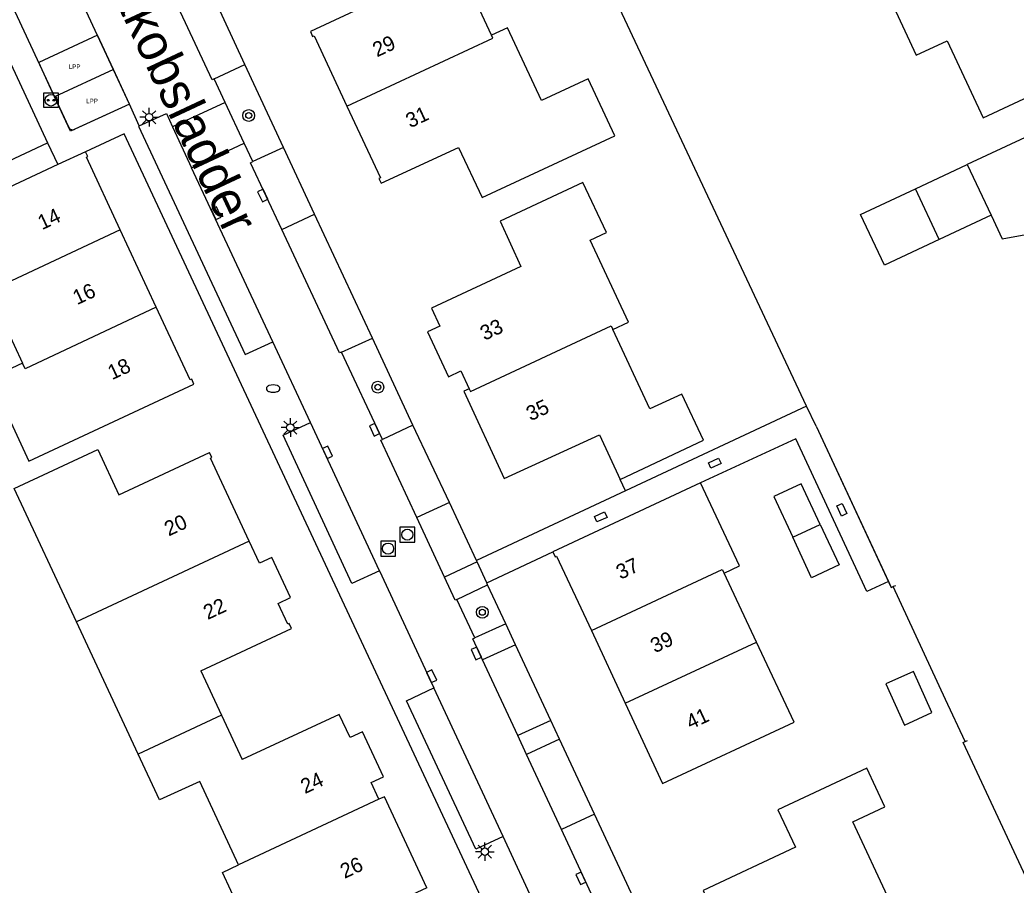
# Model space of a CAD drawing. Extents: x 135999 to 138000, y 396000 to 398501.
# Drawn here: x 137373.3 to 137440.3, y 398403.5 to 398461.8 of the extents above; entities that cross this region are included whole.
import ezdxf

# ---------------------------------------------------------------- set-up
doc = ezdxf.new("R2010")
doc.units = 0
for name, color, linetype in [('bp-grn-parkeervak', 7, 'Continuous'), ('gg-afsc-erfafscheiding', 7, 'Continuous'), ('gg-afsc-hekwerk', 7, 'Continuous'), ('gg-afsc-muur', 7, 'Continuous'), ('gg-anno-huisnummerreeks BGT', 7, 'Continuous'), ('gg-anno-openbare ruimte label', 7, 'Continuous'), ('gg-bbg-bijgebouw', 7, 'Continuous'), ('gg-bbg-gedigitaliseerde bijgebouw', 7, 'Continuous'), ('gg-bbg-hoofdgebouw', 7, 'Continuous'), ('gg-bbg-luifel en loopbrug', 7, 'Continuous'), ('gg-bbg-tussenscheiding', 7, 'Continuous'), ('gg-knt-verharding', 7, 'Continuous'), ('gg-knt-verharding nz', 7, 'Continuous'), ('gt-grn-groengrens', 7, 'Continuous'), ('gt-symb-boom', 7, 'Continuous'), ('gt-symb-brandkraan', 7, 'Continuous'), ('gt-symb-kolk', 7, 'Continuous'), ('gt-symb-kolk center center', 7, 'Continuous'), ('gt-symb-laadpunt elektrisch vervoer', 7, 'Continuous'), ('gt-symb-lichtmast', 7, 'Continuous'), ('gt-symb-rioolschacht', 7, 'Continuous'), ('kenmerkpunt laadpunt parkeerplaats', 7, 'Continuous')]:
    doc.layers.add(name, color=color, linetype=linetype)

# ---------------------------------------------------------------- blocks, each defined once
blk = doc.blocks.new('gt0-LEV')
at = {"layer": 'gt-symb-laadpunt elektrisch vervoer'}
blk.add_lwpolyline([(-0.486, 0.501), (0.486, 0.501), (0.486, -0.499), (-0.486, -0.499)], close=True, dxfattribs=at)
for centre, radius in [((0, 0), 0.393), ((-0.186, 0), 0.0566), ((0.186, 0), 0.0566)]:
    blk.add_circle(centre, radius, dxfattribs=at)
blk = doc.blocks.new('gt0-BOOM')
at = {"layer": 'gt-symb-boom'}
for radius in [0.4, 0.2]:
    blk.add_circle((0, 0), radius, dxfattribs=at)
blk = doc.blocks.new('gt0-KOLK')
at = {"layer": 'gt-symb-kolk'}
blk.add_lwpolyline([(0, 0), (0.375, 0), (0.375, 0.4), (-0.375, 0.4), (-0.375, 0), (0, 0)], dxfattribs=at)
blk = doc.blocks.new('gt0-LMAST')
at = {"layer": 'gt-symb-lichtmast'}
for p, q in [((-0.182, 0.173), (-0.447, 0.438)), ((-0.005, 0.246), (-0.005, 0.621)), ((0.172, 0.173), (0.437, 0.438)), ((-0.255, -0.004), (-0.63, -0.004)), ((-0.182, -0.181), (-0.447, -0.446)), ((-0.005, -0.254), (-0.005, -0.629)), ((0.437, -0.446), (0.172, -0.181)), ((0.245, -0.004), (0.62, -0.004))]:
    blk.add_line(p, q, dxfattribs=at)
blk.add_circle((-0.005, -0.004), 0.25, dxfattribs=at)
blk = doc.blocks.new('gt0-KOLKCC')
at = {"layer": 'gt-symb-kolk center center'}
blk.add_lwpolyline([(-0.375, 0.2), (0.375, 0.2), (0.375, -0.2), (-0.375, -0.2)], close=True, dxfattribs=at)
blk = doc.blocks.new('gt0-RS')
at = {"layer": 'gt-symb-rioolschacht'}
blk.add_lwpolyline([(-0.5, -0.5), (0.5, -0.5), (0.5, 0.5), (-0.5, 0.5)], close=True, dxfattribs=at)
blk.add_circle((0, 0), 0.375, dxfattribs=at)
blk = doc.blocks.new('gt0-BR')
at = {"layer": 'gt-symb-brandkraan'}
for centre, radius, start, end in [((-0.244, 0), 0.206, 107.56694, 252.43307), ((0.599, -2.664), 3, 106.89205, 107.56694), ((0, -0.691), 0.938, 73.10799, 106.89205), ((-0.599, -2.664), 3, 72.43309, 73.10799), ((0.244, 0), 0.206, 287.56695, 72.43309), ((0.599, 2.664), 3, 252.43307, 253.10797), ((0, 0.691), 0.938, 253.10797, 286.89206), ((-0.599, 2.664), 3, 286.89206, 287.56695)]:
    blk.add_arc(centre, radius, start, end, dxfattribs=at)

msp = doc.modelspace()

# ---------------------------------------------------------------- linework, layer by layer
at = {"layer": 'bp-grn-parkeervak'}
for p, q in [((137378.49, 398460.724), (137374.53, 398458.887)), ((137379.559, 398458.42), (137378.49, 398460.724)), ((137375.602, 398456.584), (137374.53, 398458.887)), ((137379.559, 398458.42), (137375.602, 398456.584)), ((137380.641, 398456.087), (137379.559, 398458.42)), ((137376.678, 398454.273), (137375.602, 398456.584)), ((137380.641, 398456.087), (137376.678, 398454.273))]:
    msp.add_line(p, q, dxfattribs=at)
at = {"layer": 'gg-afsc-erfafscheiding'}
for p, q in [((137426.235, 398435.744), (137405.976, 398478.912)), ((137426.873, 398434.385), (137426.235, 398435.744))]:
    msp.add_line(p, q, dxfattribs=at)
at = {"layer": 'gg-afsc-hekwerk'}
for p, q in [((137426.235, 398435.744), (137414.047, 398430.036)), ((137414.047, 398430.036), (137413.694, 398430.81)), ((137435.593, 398415.983), (137432.075, 398423.589)), ((137436.907, 398413.144), (137435.593, 398415.983))]:
    msp.add_line(p, q, dxfattribs=at)
for points in [[(137366.574, 398447.715), (137354.586, 398442.108), (137359.819, 398432.196), (137358.176, 398431.315), (137352.106, 398442.687), (137375.119, 398453.489)], [(137431.75, 398423.933), (137430.295, 398423.256), (137425.514, 398433.547), (137419.104, 398430.58)]]:
    msp.add_lwpolyline(points, dxfattribs=at)
at = {"layer": 'gg-afsc-muur'}
for p, q in [((137426.873, 398434.385), (137431.75, 398423.933)), ((137432.22, 398423.641), (137432.075, 398423.589)), ((137436.907, 398413.144), (137437.079, 398413.227))]:
    msp.add_line(p, q, dxfattribs=at)
for points in [[(137426.873, 398434.385), (137431.934, 398423.538), (137432.075, 398423.589)], [(137431.75, 398423.933), (137431.934, 398423.538), (137432.075, 398423.589)], [(137443.033, 398399.668), (137436.788, 398413.087), (137436.907, 398413.144)]]:
    msp.add_lwpolyline(points, dxfattribs=at)
at = {"layer": 'gg-bbg-bijgebouw'}
for points in [[(137427.154, 398427.781), (137425.882, 398430.518), (137424.034, 398429.661), (137425.305, 398426.923)], [(137427.154, 398427.781), (137428.426, 398425.043), (137426.576, 398424.184), (137425.305, 398426.923)], [(137433.43, 398417.868), (137431.574, 398417.029), (137432.825, 398414.259), (137434.681, 398415.097), (137433.43, 398417.868)]]:
    msp.add_lwpolyline(points, dxfattribs=at)
at = {"layer": 'gg-bbg-gedigitaliseerde bijgebouw'}
for p, q in [((137433.56, 398450.387), (137437.058, 398452.03)), ((137435.166, 398446.967), (137433.56, 398450.387)), ((137438.664, 398448.609), (137435.166, 398446.967))]:
    msp.add_line(p, q, dxfattribs=at)
at = {"layer": 'gg-bbg-hoofdgebouw'}
for p, q in [((137377.684, 398452.886), (137375.807, 398452.012)), ((137375.807, 398452.012), (137366.574, 398447.715)), ((137382.448, 398442.405), (137380.016, 398447.622)), ((137371.357, 398443.107), (137373.427, 398438.644)), ((137419.104, 398430.58), (137409.148, 398425.935)), ((137409.148, 398425.935), (137409.302, 398425.597)), ((137422.857, 398419.848), (137420.676, 398424.494)), ((137381.222, 398412.309), (137377.066, 398421.224)), ((137411.743, 398420.625), (137414.025, 398415.73)), ((137385.441, 398417.922), (137386.836, 398414.926)), ((137386.836, 398414.926), (137388.231, 398411.931))]:
    msp.add_line(p, q, dxfattribs=at)
for points in [[(137405.029, 398460.729), (137402.955, 398465.169), (137407.177, 398467.141), (137405.386, 398470.974), (137396.453, 398466.8), (137398.036, 398463.419), (137392.824, 398460.99), (137392.975, 398460.652)], [(137432.084, 398462.67), (137433.623, 398459.398), (137435.697, 398460.358), (137438.13, 398455.161), (137449.133, 398460.305), (137446.586, 398465.777), (137440.372, 398462.872), (137439.102, 398465.601), (137440.995, 398466.486), (137440.86, 398466.776), (137432.084, 398462.67)], [(137392.975, 398460.652), (137393.068, 398460.694), (137395.284, 398455.952)], [(137395.284, 398455.952), (137397.535, 398451.133), (137397.434, 398451.086), (137397.588, 398450.755), (137402.792, 398453.172), (137404.383, 398449.794), (137413.326, 398453.961), (137411.535, 398457.798), (137408.397, 398456.332), (137406.107, 398461.233), (137405.029, 398460.729)], [(137445.966, 398455.813), (137445.825, 398456.104), (137437.058, 398452.03)], [(137438.664, 398448.609), (137439.41, 398447.021), (137442.601, 398447.591), (137443.193, 398447.848), (137444.445, 398445.145), (137454.114, 398449.633), (137451.556, 398455.097), (137447.282, 398453.098)], [(137380.016, 398447.622), (137377.737, 398452.509), (137377.834, 398452.553), (137377.684, 398452.886)], [(137413.185, 398440.898), (137414.254, 398441.398), (137411.671, 398446.924), (137412.758, 398447.432), (137411.174, 398450.82), (137405.599, 398448.214), (137407.001, 398445.151), (137400.989, 398442.35), (137401.55, 398441.132), (137400.716, 398440.74), (137402.118, 398437.724)], [(137384.981, 398437.235), (137384.833, 398437.557), (137384.728, 398437.515), (137382.448, 398442.405)], [(137413.694, 398430.81), (137419.291, 398433.442), (137417.835, 398436.559), (137415.683, 398435.553), (137413.185, 398440.898)], [(137373.427, 398438.644), (137371.265, 398437.636), (137373.872, 398432.038), (137384.981, 398437.235)], [(137402.118, 398437.724), (137402.961, 398438.116), (137403.52, 398436.915)], [(137403.52, 398436.915), (137403.15, 398436.743), (137405.882, 398430.876), (137412.283, 398433.811), (137413.694, 398430.81)], [(137377.066, 398421.224), (137372.885, 398430.192), (137378.504, 398432.812), (137379.92, 398429.775), (137386.033, 398432.612)], [(137388.706, 398426.651), (137386.087, 398432.235), (137386.178, 398432.274), (137386.033, 398432.612)], [(137420.676, 398424.494), (137421.717, 398424.98), (137419.104, 398430.58)], [(137385.441, 398417.922), (137391.562, 398420.775), (137391.404, 398421.1), (137391.306, 398421.052), (137390.645, 398422.46), (137391.488, 398422.845), (137390.23, 398425.541), (137389.405, 398425.16), (137388.706, 398426.651)], [(137409.302, 398425.597), (137409.403, 398425.643), (137411.743, 398420.625)], [(137414.025, 398415.73), (137416.545, 398410.325), (137425.391, 398414.449), (137422.857, 398419.848)], [(137397.439, 398409.262), (137396.911, 398410.394), (137397.745, 398410.783), (137396.334, 398413.807), (137395.504, 398413.419), (137394.767, 398414.976), (137388.231, 398411.931)], [(137387.98, 398404.844), (137385.37, 398410.465), (137382.656, 398409.232), (137381.222, 398412.309)], [(137431.84, 398402.394), (137429.344, 398407.747), (137431.515, 398408.759), (137430.301, 398411.361), (137424.304, 398408.559), (137425.488, 398406.024), (137419.275, 398403.12), (137421.907, 398397.477)], [(137400.673, 398403.299), (137397.809, 398409.435), (137397.439, 398409.262)], [(137400.673, 398403.299), (137394.274, 398400.312), (137395.703, 398397.261), (137390.089, 398394.631), (137388.623, 398397.76), (137389.709, 398398.27), (137386.903, 398404.329), (137387.98, 398404.844)]]:
    msp.add_lwpolyline(points, dxfattribs=at)
at = {"layer": 'gg-bbg-luifel en loopbrug'}
msp.add_lwpolyline([(137435.166, 398446.967), (137431.473, 398445.233), (137429.867, 398448.653), (137433.56, 398450.387)], dxfattribs=at)
at = {"layer": 'gg-bbg-tussenscheiding'}
for p, q in [((137437.058, 398452.03), (137438.664, 398448.609)), ((137425.305, 398426.923), (137427.154, 398427.781)), ((137388.706, 398426.651), (137377.066, 398421.224)), ((137414.025, 398415.73), (137422.857, 398419.848)), ((137386.836, 398414.926), (137381.222, 398412.309)), ((137397.439, 398409.262), (137387.98, 398404.844))]:
    msp.add_line(p, q, dxfattribs=at)
for points in [[(137395.284, 398455.952), (137405.118, 398460.539), (137405.029, 398460.729)], [(137380.016, 398447.622), (137371.185, 398443.479), (137371.357, 398443.107)], [(137382.448, 398442.405), (137373.607, 398438.257), (137373.427, 398438.644)], [(137403.52, 398436.915), (137403.604, 398436.734), (137413.068, 398441.148), (137413.185, 398440.898)], [(137411.743, 398420.625), (137420.563, 398424.737), (137420.676, 398424.494)]]:
    msp.add_lwpolyline(points, dxfattribs=at)
at = {"layer": 'gg-knt-verharding'}
for p, q in [((137366.48, 398471.929), (137375.119, 398453.489)), ((137376.559, 398454.528), (137369.381, 398469.95)), ((137388.415, 398458.756), (137386.297, 398463.316)), ((137386.34, 398457.799), (137388.415, 398458.756)), ((137387.088, 398456.198), (137386.34, 398457.799)), ((137380.641, 398456.087), (137376.969, 398454.406)), ((137387.088, 398456.198), (137383.547, 398454.55)), ((137388.37, 398453.458), (137387.088, 398456.198)), ((137383.547, 398454.55), (137384.826, 398451.8)), ((137384.826, 398451.8), (137388.37, 398453.458)), ((137388.953, 398452.213), (137388.37, 398453.458)), ((137391.002, 398453.177), (137388.953, 398452.213)), ((137393.103, 398448.683), (137391.002, 398453.177)), ((137397.009, 398440.329), (137393.103, 398448.683)), ((137394.916, 398439.385), (137397.009, 398440.329)), ((137397.673, 398433.498), (137394.916, 398439.385)), ((137399.728, 398434.471), (137397.673, 398433.498)), ((137402.18, 398429.254), (137399.728, 398434.471)), ((137414.047, 398430.036), (137404.016, 398425.347)), ((137404.016, 398425.347), (137402.18, 398429.254)), ((137404.696, 398423.834), (137409.148, 398425.935)), ((137402.674, 398422.72), (137404.756, 398423.708)), ((137404.756, 398423.708), (137404.696, 398423.834)), ((137403.89, 398420.129), (137402.674, 398422.72)), ((137405.979, 398421.082), (137403.89, 398420.129)), ((137406.635, 398419.674), (137405.979, 398421.082)), ((137409.009, 398414.577), (137406.635, 398419.674)), ((137409.597, 398413.315), (137409.009, 398414.577)), ((137411.947, 398408.268), (137409.597, 398413.315)), ((137415.302, 398401.065), (137411.947, 398408.268))]:
    msp.add_line(p, q, dxfattribs=at)
msp.add_lwpolyline([(137414.33, 398381.231), (137380.281, 398454.095), (137377.684, 398452.886)], dxfattribs=at)
msp.add_arc((137376.813, 398454.632), 0.274, 202.22408, 304.63402, dxfattribs=at)
at = {"layer": 'gg-knt-verharding nz'}
for p, q in [((137381.3, 398454.628), (137380.641, 398456.087)), ((137375.119, 398453.489), (137375.807, 398452.012)), ((137390.286, 398440.083), (137384.826, 398451.8)), ((137390.898, 398447.652), (137393.103, 398448.683)), ((137392.822, 398434.645), (137390.286, 398440.083)), ((137397.467, 398424.654), (137392.822, 398434.645)), ((137402.18, 398429.254), (137399.991, 398428.24)), ((137401.851, 398424.226), (137399.991, 398428.24)), ((137404.06, 398425.249), (137401.851, 398424.226)), ((137404.06, 398425.249), (137404.016, 398425.347)), ((137404.696, 398423.834), (137404.06, 398425.249)), ((137397.467, 398424.654), (137401.136, 398416.759)), ((137406.635, 398419.674), (137404.422, 398418.645)), ((137406.792, 398413.546), (137404.422, 398418.645)), ((137405.799, 398406.744), (137401.136, 398416.759)), ((137409.009, 398414.577), (137406.792, 398413.546)), ((137407.379, 398412.284), (137406.792, 398413.546)), ((137409.597, 398413.315), (137407.379, 398412.284)), ((137409.726, 398407.236), (137407.379, 398412.284)), ((137411.947, 398408.268), (137409.726, 398407.236)), ((137413.085, 398400.029), (137409.726, 398407.236)), ((137410.539, 398396.57), (137405.799, 398406.744))]:
    msp.add_line(p, q, dxfattribs=at)
for points in [[(137380.641, 398456.087), (137376.651, 398464.688), (137373.182, 398472.043)], [(137386.34, 398457.799), (137386.2, 398457.734), (137384.086, 398462.29)], [(137381.3, 398454.628), (137383.128, 398455.451), (137383.547, 398454.55)], [(137381.3, 398454.628), (137381.254, 398454.607), (137388.427, 398439.216), (137390.286, 398440.083)], [(137390.898, 398447.652), (137388.795, 398452.139), (137388.953, 398452.213)], [(137394.916, 398439.385), (137394.791, 398439.329), (137390.898, 398447.652)], [(137397.467, 398424.654), (137395.618, 398423.795), (137390.987, 398433.79), (137392.822, 398434.645)], [(137399.991, 398428.24), (137397.575, 398433.452), (137397.673, 398433.498)], [(137402.674, 398422.72), (137402.572, 398422.671), (137401.851, 398424.226)], [(137404.422, 398418.645), (137403.766, 398420.072), (137403.89, 398420.129)], [(137405.799, 398406.744), (137403.967, 398405.891), (137399.285, 398415.897), (137401.136, 398416.759)]]:
    msp.add_lwpolyline(points, dxfattribs=at)
at = {"layer": 'gt-grn-groengrens'}
for p, q in [((137391.002, 398453.177), (137388.415, 398458.756)), ((137399.728, 398434.471), (137397.009, 398440.329)), ((137405.979, 398421.082), (137404.756, 398423.708))]:
    msp.add_line(p, q, dxfattribs=at)

# ---------------------------------------------------------------- block references
at = {"layer": 'gt-symb-boom'}
for p in [(137388.67, 398455.322), (137397.365, 398437.022), (137404.401, 398421.858)]:
    msp.add_blockref('gt0-BOOM', p, dxfattribs=at)
at = {"layer": 'gt-symb-brandkraan'}
msp.add_blockref('gt0-BR', (137390.315, 398436.927), dxfattribs=at)
at = {"layer": 'gt-symb-kolk'}
for p, rotation in [((137389.792, 398450.018), 115.18265402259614), ((137386.29, 398448.655), -65.005044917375), ((137397.327, 398434.237), 115.09245773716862), ((137393.799, 398432.55), -65.07719458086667), ((137404.179, 398419.168), 114.54012216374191), ((137400.807, 398417.465), -65.03380469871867), ((137411.22, 398404.022), 114.93352479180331)]:
    msp.add_blockref('gt0-KOLK', p, dxfattribs=dict(at, rotation=rotation))
at = {"layer": 'gt-symb-kolk center center'}
for p, rotation in [((137420.053, 398431.904), 23.824835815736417), ((137428.615, 398428.764), 114.43527248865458), ((137412.377, 398428.277), 24.327086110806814)]:
    msp.add_blockref('gt0-KOLKCC', p, dxfattribs=dict(at, rotation=rotation))
at = {"layer": 'gt-symb-laadpunt elektrisch vervoer'}
msp.add_blockref('gt0-LEV', (137375.355, 398456.355), dxfattribs=at)
at = {"layer": 'gt-symb-lichtmast'}
for p in [(137381.973, 398455.208), (137391.48, 398434.303), (137404.573, 398405.734)]:
    msp.add_blockref('gt0-LMAST', p, dxfattribs=at)
at = {"layer": 'gt-symb-rioolschacht'}
for p in [(137399.352, 398427.087), (137398.056, 398426.148)]:
    msp.add_blockref('gt0-RS', p, dxfattribs=at)

# ---------------------------------------------------------------- texts
at = {"layer": 'gg-anno-huisnummerreeks BGT'}
for s, rotation, p in [('29', 25, (137397.308, 398459.235)), ('31', 25, (137399.541, 398454.455)), ('14', 25, (137374.758, 398447.594)), ('16', 25, (137377.114, 398442.542)), ('33', 24.9, (137404.55, 398440.138)), ('18', 25, (137379.47, 398437.489)), ('35', 25, (137407.649, 398434.717)), ('20', 25.1, (137383.283, 398426.961)), ('37', 25, (137413.705, 398424.043)), ('22', 25, (137385.908, 398421.332)), ('39', 25, (137416.016, 398419.087)), ('41', 25, (137418.417, 398413.937)), ('24', 25, (137392.46, 398409.607)), ('26', 25, (137395.123, 398403.894))]:
    msp.add_text(s, height=1, rotation=rotation, dxfattribs=at).set_placement(p)
at = {"layer": 'gg-anno-openbare ruimte label'}
msp.add_text('Jakobsladder', height=2.5, rotation=295.1, dxfattribs=at).set_placement((137378.703, 398465.137))
at = {"layer": 'kenmerkpunt laadpunt parkeerplaats'}
for p in [(137376.56, 398458.46), (137377.73, 398456.153)]:
    msp.add_text('LPP', height=0.3, dxfattribs=at).set_placement(p)

doc.saveas('drawing.dxf')
